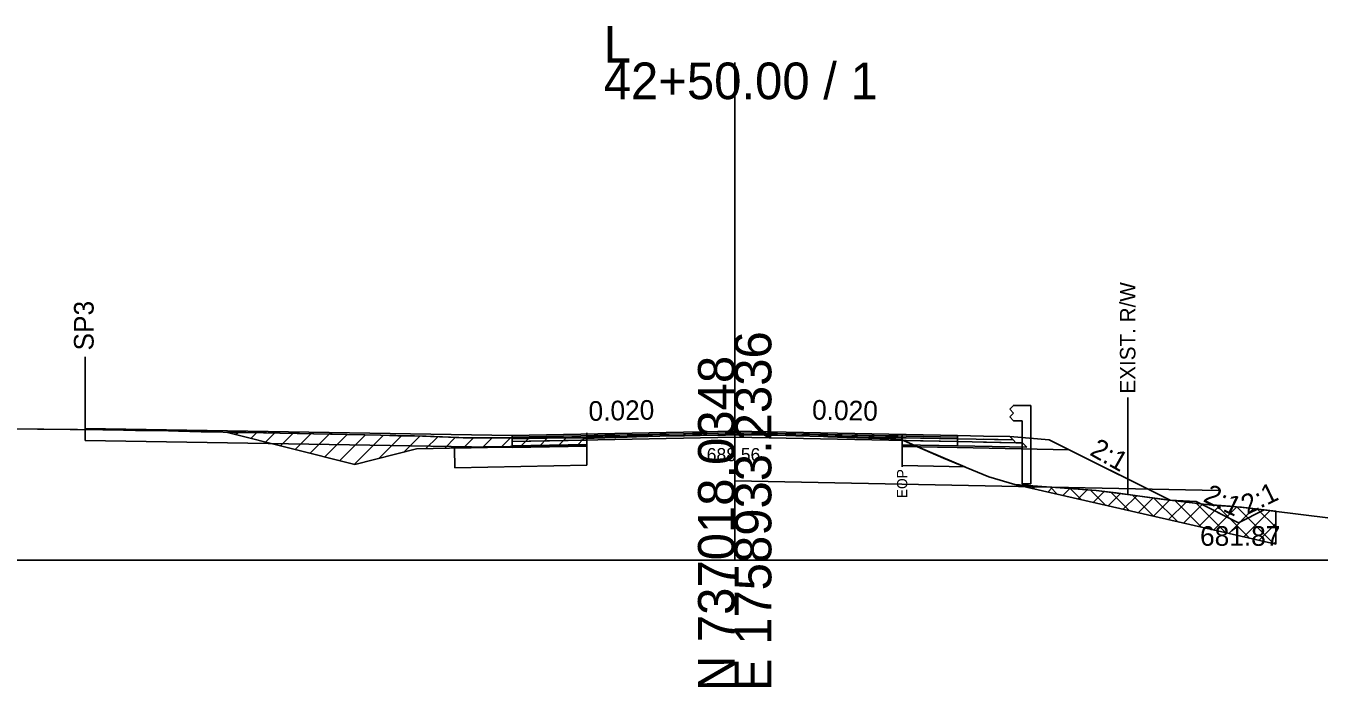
# Model space of a CAD drawing. Extents: x -26 to 4303, y -10 to 9577.
# Drawn here: x 3095.9 to 3194.6, y 2490.3 to 2540.8 of the extents above; entities that cross this region are included whole.
import ezdxf

# ---------------------------------------------------------------- set-up
doc = ezdxf.new("R2010")
doc.units = 0
for name, color, linetype in [('Exist CMT Pavement', 7, 'Continuous'), ('Old_Level_10', 7, 'Continuous'), ('Old_Level_2', 7, 'Continuous'), ('Pattern 1', 7, 'Continuous'), ('Pattern 5', 7, 'Continuous'), ('Prop CMT Conc Surface', 7, 'Continuous'), ('Prop CMT Concrete Structures', 7, 'Continuous'), ('Prop CMT Concrete Wall', 7, 'Continuous'), ('Prop CMT Pvmt Course 1', 7, 'Continuous'), ('Prop CMT Pvmt Course 1 CG', 7, 'Continuous'), ('Prop CMT Pvmt Course 2', 7, 'Continuous'), ('Prop CMT Pvmt Course 2 Wedge', 7, 'Continuous'), ('Prop CMT Pvmt Course 3', 7, 'Continuous'), ('Prop CMT Pvmt Course 3 Wedge', 7, 'Continuous'), ('Prop CMT Pvmt Surface', 7, 'Continuous'), ('Prop CMT Pvmt Surface Shoulder', 7, 'Continuous'), ('Prop CMT Pvmt Wedge Surface 1', 7, 'Continuous'), ('Prop CMT Pvmt Wedge Surface 2', 7, 'Continuous'), ('Prop CMT Pvmt Wedge Surface 3', 7, 'Continuous'), ('Prop CMT Shld Paved Course 1', 7, 'Continuous'), ('Prop CMT Shld Paved Course 2', 7, 'Continuous'), ('Prop CMT Shld Paved Course 3', 7, 'Continuous'), ('Prop CMT Slope Grass', 7, 'Continuous'), ('Prop CMT Subgrade Earthwork', 7, 'Continuous'), ('Prop Road Sect_ Recs - UC Shallow (Outline)', 7, 'Continuous'), ('Prop Shade Light', 7, 'Continuous'), ('Prop XS DDE Elevations', 7, 'Continuous'), ('Prop XS Ditch Standard Text', 7, 'Continuous'), ('Prop XS Earthwork Shape', 7, 'Continuous'), ('Prop XS SE Text', 7, 'Continuous'), ('Prop XS Shear Point Label', 7, 'Continuous'), ('Prop XS Side Slope Text', 7, 'Continuous'), ('Prop XS Wedging', 7, 'Continuous'), ('Scratch_Level_1', 7, 'Continuous'), ('Scratch_Level_4', 7, 'Continuous'), ('Scratch_Level_6', 7, 'Continuous')]:
    doc.layers.add(name, color=color, linetype=linetype)

msp = doc.modelspace()

# ---------------------------------------------------------------- linework, layer by layer
at = {"layer": 'Exist CMT Pavement'}
for p, q in [((3100.42, 2510.063), (3100.419, 2509.984)), ((3133, 2509.521), (3100.42, 2510.063)), ((3133, 2509.521), (3133, 2509.335))]:
    msp.add_line(p, q, dxfattribs=at)
for points in [[(3150, 2509.861), (3133, 2509.521)], [(3150, 2509.861), (3167, 2509.521)]]:
    msp.add_lwpolyline(points, dxfattribs=at)
at = {"layer": 'Old_Level_10'}
for p, q in [((3185.241, 2504.48), (3183.241, 2504.58)), ((3188.468, 2502.867), (3185.241, 2504.48)), ((3190.42, 2503.843), (3188.468, 2502.867))]:
    msp.add_line(p, q, dxfattribs=at)
at = {"layer": 'Old_Level_2'}
for p, q in [((3150, 2500), (3150, 2538.006)), ((3150, 2500), (3150, 2538.006)), ((3000, 2500), (3150, 2500)), ((3000, 2500), (3150, 2500)), ((3150, 2500), (3300, 2500)), ((3150, 2500), (3300, 2500))]:
    msp.add_line(p, q, dxfattribs=at)
at = {"layer": 'Pattern 1'}
for p, q in [((3111.925, 2509.59), (3112.095, 2509.759)), ((3113.057, 2509.307), (3113.487, 2509.737)), ((3114.188, 2509.024), (3114.875, 2509.711)), ((3115.32, 2508.741), (3116.262, 2509.684)), ((3116.451, 2508.458), (3117.649, 2509.657)), ((3117.582, 2508.176), (3119.037, 2509.63)), ((3118.714, 2507.893), (3120.42, 2509.599)), ((3119.845, 2507.61), (3121.803, 2509.568)), ((3120.976, 2507.327), (3123.187, 2509.537)), ((3122.846, 2507.783), (3124.57, 2509.506)), ((3124.732, 2508.254), (3125.953, 2509.475)), ((3126.406, 2508.514), (3127.325, 2509.433)), ((3127.849, 2508.543), (3128.691, 2509.385)), ((3129.292, 2508.572), (3130.071, 2509.351)), ((3130.735, 2508.601), (3131.477, 2509.342)), ((3132.179, 2508.63), (3132.886, 2509.337)), ((3133.622, 2508.659), (3134.301, 2509.338)), ((3135.065, 2508.687), (3135.714, 2509.336)), ((3136.508, 2508.716), (3137.126, 2509.335)), ((3137.951, 2508.745), (3138.538, 2509.333))]:
    msp.add_line(p, q, dxfattribs=at)
msp.add_lwpolyline([(3111.188, 2509.774), (3121, 2507.321), (3125.717, 2508.5), (3132.016, 2508.626), (3138.705, 2508.76), (3138.705, 2509.333), (3134.655, 2509.338), (3132.649, 2509.337), (3131.427, 2509.342), (3129.559, 2509.354), (3126.439, 2509.464), (3122.949, 2509.543), (3119.149, 2509.628), (3114.035, 2509.728)], close=True, dxfattribs=at)
msp.add_lwpolyline([(3162.781, 2509.183), (3162.78, 2508.731), (3163.854, 2508.709), (3162.782, 2509.183)], dxfattribs=at)
at = {"layer": 'Pattern 5'}
msp.add_line((3191.181, 2501.265), (3191.3, 2501.384), dxfattribs=at)
at = {"layer": 'Prop CMT Conc Surface'}
for points in [[(3138.704, 2509.385), (3133, 2509.271)], [(3133, 2509.271), (3133, 2509.063)], [(3133, 2509.063), (3138.704, 2509.177)], [(3138.704, 2509.177), (3138.704, 2509.385)], [(3162.782, 2509.147), (3162.782, 2509.355)], [(3162.782, 2509.355), (3167, 2509.271)], [(3167, 2509.063), (3162.782, 2509.147)], [(3167, 2509.271), (3167, 2509.063)]]:
    msp.add_lwpolyline(points, dxfattribs=at)
at = {"layer": 'Prop CMT Concrete Structures'}
for points in [[(3150, 2509.736), (3138.704, 2509.51)], [(3150, 2509.736), (3162.782, 2509.48)], [(3133, 2509.271), (3133, 2509.521)], [(3138.704, 2509.385), (3133, 2509.271)], [(3138.704, 2509.51), (3138.704, 2509.385)], [(3162.782, 2509.48), (3162.782, 2509.355)], [(3162.782, 2509.355), (3167, 2509.271)], [(3167, 2509.271), (3167, 2509.521)]]:
    msp.add_lwpolyline(points, dxfattribs=at)
at = {"layer": 'Prop CMT Pvmt Course 1'}
for points in [[(3138.704, 2509.177), (3133, 2509.063)], [(3133, 2509.063), (3133, 2508.73)], [(3133, 2508.73), (3138.704, 2508.844)], [(3138.704, 2508.844), (3138.704, 2509.177)], [(3162.782, 2509.147), (3167, 2509.063)], [(3162.782, 2508.814), (3162.782, 2509.147)], [(3167, 2508.73), (3162.782, 2508.814)], [(3167, 2509.063), (3167, 2508.73)]]:
    msp.add_lwpolyline(points, dxfattribs=at)
at = {"layer": 'Prop CMT Pvmt Course 2'}
for points in [[(3167, 2509.271), (3167, 2509.521)], [(3169, 2509.481), (3171, 2509.441), (3171.255, 2509.186)], [(3171.255, 2509.186), (3169, 2509.231)]]:
    msp.add_lwpolyline(points, dxfattribs=at)
at = {"layer": 'Prop CMT Pvmt Course 2 Wedge'}
for points in [[(3171, 2509.441), (3174, 2509.201)], [(3174, 2509.201), (3183.241, 2504.58)]]:
    msp.add_lwpolyline(points, dxfattribs=at)
at = {"layer": 'Prop CMT Pvmt Course 3'}
for points in [[(3167, 2509.271), (3171.255, 2509.186), (3171.468, 2508.973)], [(3167, 2509.063), (3167, 2509.271)], [(3171.468, 2508.973), (3169, 2509.023)]]:
    msp.add_lwpolyline(points, dxfattribs=at)
at = {"layer": 'Prop CMT Pvmt Course 3 Wedge'}
for points in [[(3172.604, 2511.821), (3171.271, 2511.821), (3171, 2511.529)], [(3172.604, 2505.821), (3172.604, 2511.821)], [(3171, 2511.529), (3171.271, 2511.238)], [(3171.271, 2511.238), (3171, 2510.946)], [(3171, 2510.946), (3171.271, 2510.654), (3171.937, 2510.654)], [(3171.937, 2510.654), (3171.937, 2505.821)], [(3171.937, 2505.821), (3172.604, 2505.821)]]:
    msp.add_lwpolyline(points, dxfattribs=at)
at = {"layer": 'Prop CMT Pvmt Surface'}
for points in [[(3150, 2509.611), (3133, 2509.271)], [(3133, 2509.271), (3133, 2509.521)], [(3150, 2509.611), (3167, 2509.271)], [(3167, 2509.271), (3167, 2509.521)]]:
    msp.add_lwpolyline(points, dxfattribs=at)
at = {"layer": 'Prop CMT Pvmt Surface Shoulder'}
for points in [[(3138.705, 2509.332), (3139.281, 2509.33), (3140.079, 2509.354), (3141.782, 2509.407), (3142.511, 2509.424), (3144.283, 2509.479), (3146.158, 2509.5), (3146.784, 2509.512), (3148.732, 2509.549), (3149.285, 2509.559), (3149.807, 2509.563), (3149.998, 2509.564)], [(3149.998, 2509.564), (3151.786, 2509.577), (3152.239, 2509.564), (3154.287, 2509.513), (3154.671, 2509.503), (3156.788, 2509.442), (3157.103, 2509.429), (3159.289, 2509.348), (3159.378, 2509.344), (3161.908, 2509.266), (3162.49, 2509.227), (3162.699, 2509.219), (3162.781, 2509.183)]]:
    msp.add_lwpolyline(points, dxfattribs=at)
at = {"layer": 'Prop CMT Pvmt Wedge Surface 1'}
for p, q in [((3100.42, 2509.146), (3100.42, 2510.063)), ((3133.002, 2508.604), (3100.42, 2509.146)), ((3138.703, 2508.718), (3133, 2508.604)), ((3162.783, 2508.689), (3166.982, 2508.605)), ((3166.982, 2508.605), (3175.535, 2508.433))]:
    msp.add_line(p, q, dxfattribs=at)
for points in [[(3138.703, 2508.718), (3138.705, 2509.332)], [(3162.783, 2508.689), (3162.781, 2509.183)]]:
    msp.add_lwpolyline(points, dxfattribs=at)
at = {"layer": 'Prop CMT Pvmt Wedge Surface 2'}
for points in [[(3138.704, 2509.51), (3139.281, 2509.522), (3140.079, 2509.538), (3141.782, 2509.572), (3142.511, 2509.586), (3144.283, 2509.622), (3146.158, 2509.659), (3146.784, 2509.672), (3148.732, 2509.711), (3149.285, 2509.722), (3149.807, 2509.732), (3150, 2509.736)], [(3150, 2509.736), (3150, 2509.611)], [(3150, 2509.736), (3151.786, 2509.7), (3152.239, 2509.691), (3154.287, 2509.65), (3154.671, 2509.643), (3156.788, 2509.6), (3157.103, 2509.594), (3159.289, 2509.55), (3159.378, 2509.549), (3161.908, 2509.498), (3162.49, 2509.486), (3162.699, 2509.482), (3162.782, 2509.48)], [(3150, 2509.611), (3149.807, 2509.607), (3149.285, 2509.597), (3148.732, 2509.586), (3146.784, 2509.547), (3146.158, 2509.534), (3144.283, 2509.497), (3142.511, 2509.461), (3141.782, 2509.447), (3140.079, 2509.413), (3139.281, 2509.397), (3138.704, 2509.385)], [(3138.704, 2509.385), (3138.704, 2509.51)], [(3162.782, 2509.355), (3162.699, 2509.357), (3162.49, 2509.361), (3161.908, 2509.373), (3159.378, 2509.424), (3159.289, 2509.425), (3157.103, 2509.469), (3156.788, 2509.475), (3154.671, 2509.518), (3154.287, 2509.525), (3152.239, 2509.566), (3151.934, 2509.572), (3151.786, 2509.577), (3151.736, 2509.576), (3150, 2509.611)], [(3162.782, 2509.48), (3162.782, 2509.355)]]:
    msp.add_lwpolyline(points, dxfattribs=at)
at = {"layer": 'Prop CMT Pvmt Wedge Surface 3'}
for points in [[(3138.704, 2509.385), (3139.281, 2509.397), (3140.079, 2509.413), (3141.782, 2509.447), (3142.511, 2509.461), (3144.283, 2509.497), (3146.158, 2509.534), (3146.784, 2509.547), (3148.732, 2509.586), (3149.285, 2509.597), (3149.807, 2509.607), (3150, 2509.611)], [(3150, 2509.564), (3149.807, 2509.563), (3149.285, 2509.559), (3148.732, 2509.549), (3146.784, 2509.512), (3146.158, 2509.5), (3144.283, 2509.479), (3142.511, 2509.424), (3141.782, 2509.407), (3140.079, 2509.354), (3139.281, 2509.33), (3138.704, 2509.332)], [(3138.704, 2509.332), (3138.704, 2509.385)], [(3150, 2509.611), (3150, 2509.564)], [(3150, 2509.611), (3151.735, 2509.576)], [(3151.735, 2509.576), (3150, 2509.564)], [(3162.782, 2509.183), (3162.699, 2509.219), (3162.49, 2509.227), (3161.908, 2509.266), (3159.378, 2509.344), (3159.289, 2509.348), (3157.103, 2509.429), (3156.788, 2509.442), (3154.671, 2509.503), (3154.287, 2509.513), (3152.239, 2509.564), (3151.937, 2509.572)], [(3151.937, 2509.572), (3152.239, 2509.566)], [(3152.239, 2509.566), (3154.287, 2509.525), (3154.671, 2509.518), (3156.788, 2509.475), (3157.103, 2509.469), (3159.289, 2509.425), (3159.378, 2509.424), (3161.908, 2509.373), (3162.49, 2509.361), (3162.699, 2509.357), (3162.782, 2509.355)], [(3162.782, 2509.355), (3162.782, 2509.183)]]:
    msp.add_lwpolyline(points, dxfattribs=at)
at = {"layer": 'Prop CMT Shld Paved Course 1'}
for points in [[(3133, 2509.063), (3133, 2509.521)], [(3150, 2509.403), (3133, 2509.063)], [(3150, 2509.403), (3167, 2509.063)], [(3167, 2509.063), (3167, 2509.521)]]:
    msp.add_lwpolyline(points, dxfattribs=at)
at = {"layer": 'Prop CMT Shld Paved Course 2'}
for points in [[(3167, 2509.521), (3169, 2509.481)], [(3169, 2509.481), (3171, 2509.441)]]:
    msp.add_lwpolyline(points, dxfattribs=at)
at = {"layer": 'Prop CMT Shld Paved Course 3'}
for points in [[(3150, 2509.861), (3133, 2509.521)], [(3138.704, 2509.51), (3150, 2509.736)], [(3150, 2509.611), (3150, 2509.861)], [(3150, 2509.861), (3167, 2509.521)], [(3150, 2509.736), (3150, 2509.611), (3150, 2509.611)], [(3162.782, 2509.48), (3150, 2509.736)], [(3133, 2509.521), (3133, 2509.271)], [(3133, 2509.271), (3138.704, 2509.385)], [(3138.704, 2509.385), (3138.704, 2509.51)], [(3162.782, 2509.355), (3162.782, 2509.48)], [(3167, 2509.271), (3162.782, 2509.355)], [(3167, 2509.521), (3167, 2509.271)]]:
    msp.add_lwpolyline(points, dxfattribs=at)
at = {"layer": 'Prop CMT Slope Grass'}
msp.add_lwpolyline([(3094.676, 2510.025), (3096.763, 2510.016), (3097.25, 2510.01), (3099.264, 2509.993), (3099.824, 2509.984), (3101.765, 2509.968), (3102.398, 2509.955), (3104.266, 2509.916), (3104.972, 2509.902), (3106.767, 2509.872), (3107.546, 2509.856), (3109.268, 2509.813), (3110.12, 2509.796), (3111.769, 2509.762), (3112.695, 2509.743), (3114.27, 2509.723), (3115.269, 2509.706), (3116.771, 2509.675), (3117.843, 2509.649), (3119.272, 2509.624), (3120.417, 2509.601), (3121.773, 2509.567), (3122.991, 2509.537), (3124.274, 2509.51), (3125.565, 2509.488), (3126.775, 2509.458), (3128.139, 2509.403), (3129.276, 2509.357), (3130.713, 2509.35), (3131.777, 2509.341), (3133.287, 2509.334), (3134.279, 2509.341), (3135.861, 2509.339), (3136.78, 2509.339), (3138.436, 2509.33), (3139.281, 2509.33), (3140.079, 2509.354), (3141.782, 2509.407), (3143.584, 2509.463), (3144.283, 2509.479), (3146.158, 2509.5), (3146.784, 2509.512), (3147.375, 2509.523), (3149.285, 2509.559), (3150, 2509.564), (3151.786, 2509.577), (3152.239, 2509.564), (3154.287, 2509.513), (3154.671, 2509.503), (3156.788, 2509.442), (3157.103, 2509.429), (3159.378, 2509.344), (3161.908, 2509.266), (3162.699, 2509.219), (3165.945, 2507.786), (3169.401, 2506.379), (3171.383, 2505.772), (3177.59, 2505.333), (3179.133, 2505.138), (3182.558, 2504.66), (3186.437, 2504.209), (3188.7, 2504.058), (3197.756, 2502.929)], dxfattribs=at)
at = {"layer": 'Prop CMT Subgrade Earthwork'}
for points in [[(3167, 2509.063), (3171.468, 2508.973), (3171.968, 2508.963), (3172.308, 2508.623)], [(3167, 2508.73), (3167, 2509.063)], [(3172.308, 2508.623), (3167, 2508.73)]]:
    msp.add_lwpolyline(points, dxfattribs=at)
at = {"layer": 'Prop Road Sect_ Recs - UC Shallow (Outline)'}
for points in [[(3128.637, 2507.059), (3138.705, 2507.26), (3138.704, 2508.76), (3128.607, 2508.558)], [(3162.78, 2507.231), (3162.78, 2508.731), (3163.854, 2508.709), (3167.559, 2507.129)]]:
    msp.add_lwpolyline(points, close=True, dxfattribs=at)
at = {"layer": 'Prop Shade Light'}
for p, q in [((3138.704, 2508.76), (3130.91, 2508.648)), ((3138.705, 2507.26), (3138.704, 2508.76)), ((3163.854, 2508.709), (3162.78, 2508.731)), ((3162.78, 2508.731), (3162.78, 2507.231)), ((3130.91, 2508.648), (3128.607, 2508.558)), ((3128.607, 2508.558), (3128.637, 2507.059)), ((3128.637, 2507.059), (3138.705, 2507.26))]:
    msp.add_line(p, q, dxfattribs=at)
for points in [[(3165.945, 2507.786), (3163.854, 2508.709), (3163.854, 2508.709)], [(3162.78, 2507.231), (3167.559, 2507.129), (3165.945, 2507.786)]]:
    msp.add_lwpolyline(points, dxfattribs=at)
at = {"layer": 'Prop XS DDE Elevations'}
for points in [[(3135.861, 2509.339), (3136.78, 2509.339), (3138.436, 2509.33), (3138.705, 2509.332), (3138.703, 2508.718), (3133, 2508.604), (3100.42, 2509.146), (3100.419, 2509.984), (3101.765, 2509.968), (3102.398, 2509.955), (3104.266, 2509.916), (3104.972, 2509.902), (3106.767, 2509.872), (3107.546, 2509.856), (3109.268, 2509.813), (3110.12, 2509.796), (3111.769, 2509.762), (3112.695, 2509.743), (3114.27, 2509.723), (3115.269, 2509.706), (3116.771, 2509.675), (3117.843, 2509.649), (3119.272, 2509.624), (3120.417, 2509.601), (3121.773, 2509.567), (3122.991, 2509.537), (3124.274, 2509.51), (3125.565, 2509.488), (3126.775, 2509.458), (3128.139, 2509.403), (3129.276, 2509.357), (3130.713, 2509.35), (3131.777, 2509.341), (3133, 2509.335), (3133.287, 2509.334), (3134.279, 2509.341)], [(3141.782, 2509.407), (3143.584, 2509.463), (3144.283, 2509.479), (3142.511, 2509.424)], [(3162.49, 2509.227), (3162.699, 2509.219), (3161.908, 2509.266)], [(3162.783, 2508.689), (3162.781, 2509.183), (3163.954, 2508.665)], [(3179.133, 2505.138), (3182.558, 2504.66), (3183.241, 2504.58), (3175.535, 2508.433), (3166.982, 2508.605), (3163.954, 2508.665), (3165.945, 2507.786), (3169.401, 2506.379), (3171.383, 2505.772), (3177.59, 2505.333)]]:
    msp.add_lwpolyline(points, close=True, dxfattribs=at)
at = {"layer": 'Prop XS Ditch Standard Text'}
for p, q in [((3180, 2512.419), (3180, 2505.017)), ((3162.782, 2509.183), (3162.782, 2507.132))]:
    msp.add_line(p, q, dxfattribs=at)
at = {"layer": 'Prop XS Earthwork Shape'}
for points in [[(3185.586, 2504.308), (3185.241, 2504.48), (3183.241, 2504.58)], [(3190.42, 2503.843), (3188.468, 2502.867), (3185.586, 2504.308), (3186.437, 2504.209), (3188.7, 2504.058)]]:
    msp.add_lwpolyline(points, close=True, dxfattribs=at)
at = {"layer": 'Prop XS Shear Point Label'}
msp.add_line((3100.42, 2510.063), (3100.42, 2515.533), dxfattribs=at)
at = {"layer": 'Prop XS Wedging'}
for p, q in [((3138.705, 2509.332), (3138.705, 2509.724)), ((3138.705, 2509.51), (3138.705, 2509.332)), ((3144.283, 2509.479), (3146.158, 2509.5)), ((3148.732, 2509.549), (3149.285, 2509.559)), ((3154.671, 2509.503), (3156.788, 2509.442)), ((3156.788, 2509.442), (3157.103, 2509.429)), ((3162.699, 2509.219), (3162.781, 2509.183)), ((3162.781, 2509.183), (3162.781, 2509.656)), ((3162.781, 2509.183), (3162.781, 2509.48))]:
    msp.add_line(p, q, dxfattribs=at)
for points in [[(3150.002, 2509.736), (3133.002, 2509.396)], [(3150, 2509.736), (3149.998, 2509.736), (3138.705, 2509.51)], [(3149.998, 2509.736), (3166.998, 2509.396)], [(3162.781, 2509.48), (3150.002, 2509.736), (3150, 2509.736)], [(3138.705, 2509.332), (3139.281, 2509.33), (3140.079, 2509.354), (3141.782, 2509.407)], [(3141.782, 2509.407), (3143.584, 2509.463), (3144.283, 2509.479)], [(3146.158, 2509.5), (3146.784, 2509.512), (3147.375, 2509.523), (3148.732, 2509.549)], [(3149.285, 2509.559), (3149.807, 2509.563), (3149.998, 2509.564)], [(3149.998, 2509.564), (3151.786, 2509.577), (3152.239, 2509.564)], [(3152.239, 2509.564), (3154.287, 2509.513), (3154.671, 2509.503)], [(3157.103, 2509.429), (3159.289, 2509.348), (3159.378, 2509.344)], [(3159.378, 2509.344), (3161.908, 2509.266), (3162.699, 2509.219)]]:
    msp.add_lwpolyline(points, dxfattribs=at)
at = {"layer": 'Scratch_Level_1'}
msp.add_lwpolyline([(3191.3, 2503.734), (3191.3, 2501.238), (3171.383, 2505.772), (3173.324, 2505.634), (3175.347, 2505.492), (3177.59, 2505.333), (3179.99, 2505.019), (3183.046, 2504.603), (3185.754, 2504.289), (3187.836, 2504.116), (3189.291, 2503.984)], close=True, dxfattribs=at)
at = {"layer": 'Scratch_Level_4'}
for p, q in [((3171.597, 2505.723), (3171.629, 2505.754)), ((3172.575, 2505.687), (3172.818, 2505.445)), ((3172.749, 2505.461), (3172.95, 2505.661)), ((3173.901, 2505.198), (3174.271, 2505.568)), ((3174.097, 2505.58), (3174.649, 2505.028)), ((3175.053, 2504.936), (3175.592, 2505.474)), ((3175.619, 2505.472), (3176.48, 2504.611)), ((3176.205, 2504.674), (3176.913, 2505.381)), ((3177.14, 2505.365), (3178.311, 2504.194)), ((3177.357, 2504.412), (3178.199, 2505.253)), ((3178.509, 2504.149), (3179.449, 2505.089)), ((3178.737, 2505.183), (3180.142, 2503.778)), ((3179.661, 2503.887), (3180.697, 2504.922)), ((3180.366, 2504.967), (3181.973, 2503.361)), ((3180.813, 2503.625), (3181.942, 2504.753)), ((3181.965, 2503.363), (3183.189, 2504.587)), ((3182.003, 2504.745), (3183.804, 2502.944)), ((3183.117, 2503.1), (3184.456, 2504.439)), ((3183.627, 2504.536), (3185.635, 2502.527)), ((3184.269, 2502.838), (3185.723, 2504.292)), ((3185.226, 2504.35), (3187.466, 2502.11)), ((3185.421, 2502.576), (3187.028, 2504.183)), ((3186.573, 2502.314), (3188.33, 2504.071)), ((3186.788, 2504.203), (3189.297, 2501.693)), ((3187.725, 2502.051), (3189.617, 2503.944)), ((3188.334, 2504.071), (3191.128, 2501.277)), ((3188.877, 2501.789), (3190.875, 2503.787)), ((3189.912, 2503.907), (3191.3, 2502.519)), ((3190.029, 2501.527), (3191.3, 2502.798))]:
    msp.add_line(p, q, dxfattribs=at)
for points in [[(3171.937, 2510.654), (3171.937, 2505.821)], [(3171.937, 2505.821), (3172.604, 2505.821)]]:
    msp.add_lwpolyline(points, dxfattribs=at)
at = {"layer": 'Scratch_Level_6'}
msp.add_lwpolyline([(3150, 2506.069), (3186.966, 2505.33)], dxfattribs=at)

# ---------------------------------------------------------------- texts
at = {"layer": 'Old_Level_2'}
for s, p in [('L', (3140, 2538.006)), ('L', (3140, 2538.006)), ('42+50.00 / 1', (3140, 2535.206)), ('42+50.00 / 1', (3140, 2535.206))]:
    msp.add_text(s, height=2.8, dxfattribs=at).set_placement(p)
for s, p in [('E 1758933.2336', (3152.8, 2490)), ('E 1758933.2336', (3152.8, 2490)), ('N 737018.0348', (3150, 2490)), ('N 737018.0348', (3150, 2490))]:
    msp.add_text(s, height=2.8, rotation=90, dxfattribs=at).set_placement(p)
at = {"layer": 'Prop CMT Concrete Wall'}
for rotation, p in [(25.86169, (3189.121, 2503.448)), (334.13831, (3185.69, 2504.524))]:
    msp.add_text('2:1', height=1.5, rotation=rotation, dxfattribs=at).set_placement(p)
msp.add_text('681.87', height=1.5, dxfattribs=at).set_placement((3185.525, 2501.1))
at = {"layer": 'Prop CMT Pvmt Course 1 CG'}
msp.add_text('688.56', height=1, dxfattribs=at).set_placement((3147.864, 2507.564))
at = {"layer": 'Prop XS Ditch Standard Text'}
for s, height, p in [('EXIST. R/W', 1.1811, (3180.591, 2512.721)), ('EOP', 0.7874, (3163.176, 2504.734))]:
    msp.add_text(s, height=height, rotation=90, dxfattribs=at).set_placement(p)
at = {"layer": 'Prop XS SE Text'}
for rotation, p in [(1.14576, (3138.856, 2510.638)), (358.85424, (3155.896, 2510.743))]:
    msp.add_text('0.020', height=1.5, rotation=rotation, dxfattribs=at).set_placement(p)
at = {"layer": 'Prop XS Shear Point Label'}
msp.add_text('SP3', height=1.5, rotation=90, dxfattribs=at).set_placement((3101.062, 2516.015))
at = {"layer": 'Prop XS Side Slope Text'}
msp.add_text('2:1', height=1.5, rotation=330.53899, dxfattribs=at).set_placement((3177.026, 2508.08))

doc.saveas('drawing.dxf')
